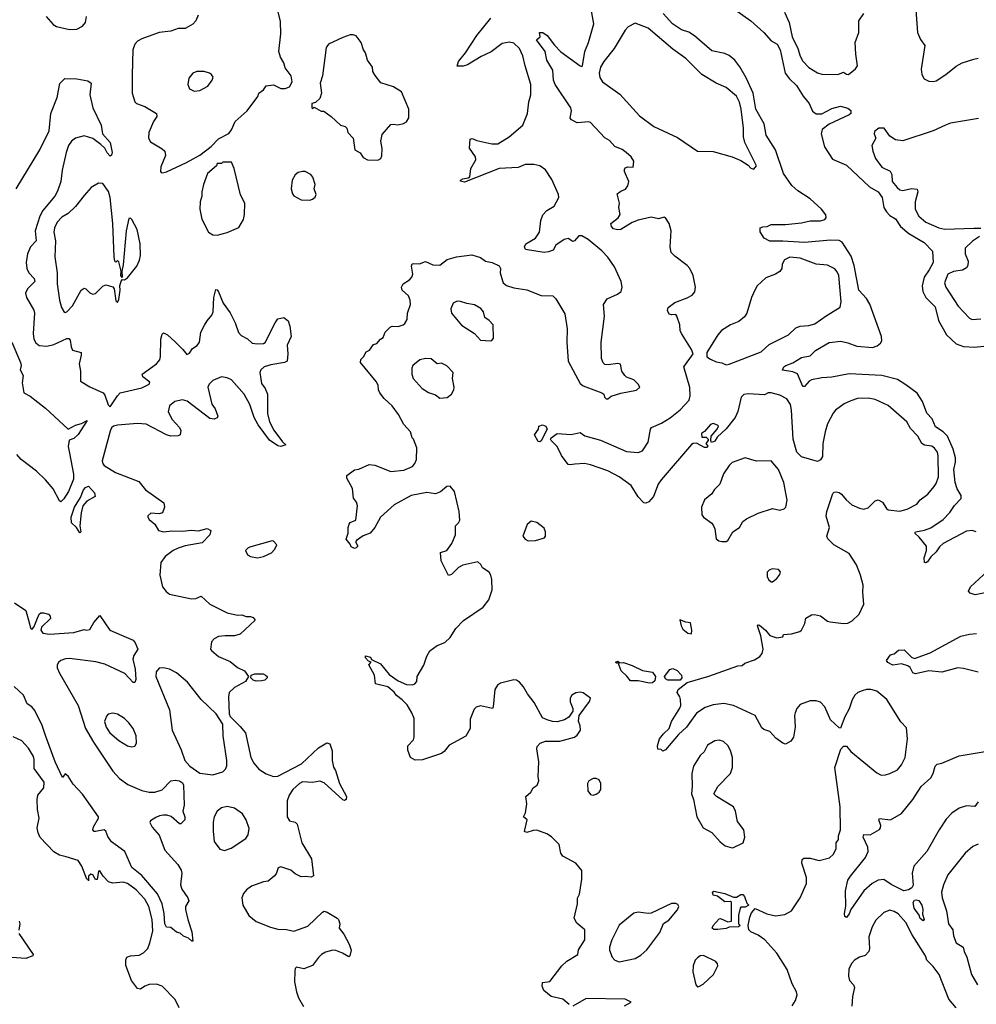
# Model space of a CAD drawing. Extents: x 1550320 to 1685906, y 509093 to 640511.
# Tile 427 of 532: x 1650540 to 1657153, y 586580 to 593384. Entities that reach past the tile are written whole.
import ezdxf

# ---------------------------------------------------------------- set-up
doc = ezdxf.new("R2010")
doc.units = 0

msp = doc.modelspace()

# ---------------------------------------------------------------- linework, layer by layer
at = {"layer": '0CON20XD'}
for points in [[(1656731.2, 593515), (1656747.8, 593295), (1656767.2, 593247.2), (1656797.1, 593205), (1656772.6, 593042.6), (1656775.6, 593005), (1656792.9, 592975), (1656825, 592960), (1656855, 592956.9), (1656875, 592961.9), (1656943.3, 593005), (1657015, 593063.3)], [(1651526.4, 592326.4), (1651555, 592332.5), (1651694.2, 592395.8), (1651785, 592446.7), (1651863, 592507), (1651915, 592560), (1651985, 592597.5), (1652005, 592622.5), (1652028.8, 592681.2), (1652113.3, 592755), (1652186.1, 592853.9), (1652193.9, 592876.1), (1652225, 592900), (1652245, 592927.5), (1652295, 592932.5), (1652345, 592907.5), (1652375, 592907.5), (1652405, 592920), (1652422.5, 592955), (1652416.7, 592995), (1652375, 593050), (1652366.4, 593086.4), (1652342.5, 593125), (1652332.5, 593165), (1652346, 593285), (1652342, 593372), (1652316.2, 593485)], [(1655695, 589165.6), (1655725, 589129.4), (1655775, 589112.5), (1655815, 589120), (1655820, 589135), (1655875, 589138.8), (1655933.8, 589156.2), (1655944.6, 589165.4), (1655967.7, 589212.3), (1655975, 589247.5), (1656015, 589270), (1656035, 589274), (1656075, 589264.3), (1656125, 589227.8), (1656142.2, 589222.2), (1656235, 589211.1), (1656265, 589214.4), (1656295, 589228.6), (1656344.3, 589275), (1656375.4, 589345), (1656367.7, 589425), (1656371.5, 589475), (1656352.7, 589545), (1656325, 589615.8), (1656275, 589694.5), (1656168.8, 589755), (1656127, 589797), (1656118.8, 589815), (1656138.5, 589875), (1656116.2, 589953.8), (1656119.6, 589985), (1656160.5, 590109.5), (1656170.5, 590119.5), (1656185, 590122), (1656205, 590117.5), (1656222, 590105), (1656254, 590065), (1656292, 590032), (1656345, 590008), (1656375, 590002), (1656405, 590010), (1656455, 590060), (1656475, 590066.2), (1656505, 590048.8), (1656532.5, 590005), (1656545, 589995.8), (1656625, 589988.1), (1656675, 590000.6), (1656741.2, 590035), (1656766, 590065), (1656818, 590105), (1656861.3, 590158.7), (1656875, 590178.8), (1656891.3, 590225), (1656890.3, 590370.3), (1656883.8, 590395), (1656865, 590423.3), (1656845, 590436.4), (1656795, 590444.5), (1656777.1, 590455), (1656748.9, 590505), (1656698.1, 590558.1), (1656672.2, 590605), (1656545, 590718.1), (1656455, 590759.2), (1656405, 590768.6), (1656332.5, 590765), (1656285, 590750.8), (1656240.7, 590729.3), (1656180, 590685), (1656162.5, 590665), (1656125, 590590), (1656108.1, 590535), (1656091.1, 590455), (1656090.8, 590365), (1656075, 590342), (1656055, 590330.5), (1655945, 590363.9), (1655913.6, 590395), (1655887.5, 590485), (1655875.3, 590685.2), (1655868, 590725), (1655843, 590763), (1655795, 590789.1), (1655734.6, 590805.4), (1655715, 590804.3), (1655688.7, 590791.3), (1655575, 590799.4), (1655545, 590793.8), (1655527.8, 590775), (1655505, 590675.7), (1655487.2, 590635), (1655425, 590555.5), (1655360.9, 590499.1), (1655345, 590472), (1655323, 590463), (1655317.5, 590475), (1655320, 590505), (1655362.5, 590555), (1655370, 590575), (1655365, 590582.5), (1655335, 590592.5), (1655315, 590587.5), (1655275, 590537.5), (1655253.3, 590523.3), (1655255, 590500), (1655285, 590500), (1655300, 590485), (1655300, 590475), (1655282.5, 590455), (1655297, 590437), (1655293, 590427), (1655275, 590426.7), (1655217.7, 590457.7), (1655195, 590455.7), (1655185, 590447.5), (1654973.9, 590205), (1654953.1, 590175), (1654920.9, 590089.1), (1654888.7, 590051.3), (1654868.3, 590041.7), (1654855, 590046.2), (1654815.9, 590085.9), (1654767.5, 590165), (1654685.2, 590225.2), (1654605.3, 590265.3), (1654485, 590307.1), (1654445, 590316.5), (1654377.1, 590312.9), (1654345, 590306.7), (1654330.7, 590310.7), (1654285, 590372.5), (1654256.2, 590435), (1654213.3, 590475), (1654208.8, 590485), (1654215, 590493.3), (1654256.7, 590523.3), (1654352.3, 590517.7), (1654415, 590530), (1654447.1, 590507.1), (1654555, 590478.2), (1654735, 590400), (1654815, 590392.5), (1654845.7, 590405), (1654885.3, 590464.7), (1654901.4, 590555), (1654908, 590565), (1654976, 590595), (1655036.9, 590633.1), (1655105, 590686.7), (1655168.1, 590755), (1655174.4, 590785), (1655172.1, 590842.1), (1655130.8, 590985), (1655196.2, 591073.8), (1655183.8, 591105), (1655114.3, 591215), (1655105.8, 591235), (1655104, 591275), (1655083.3, 591335), (1655075, 591346.2), (1655045, 591343.8), (1655029.5, 591349.5), (1655018.8, 591375), (1655022.5, 591395), (1655070, 591430), (1655155, 591461.4), (1655189.3, 591480.7), (1655206.2, 591503.8), (1655211.2, 591535), (1655196.5, 591615), (1655173.6, 591663.6), (1655155, 591685.8), (1655068.7, 591748.7), (1655044.2, 591775), (1655036, 591815), (1655044.3, 591925.7), (1655030.6, 591975), (1655005, 592015.6), (1654995, 592018.9), (1654955, 592008.1), (1654905, 592019.1), (1654815, 591999.1), (1654775, 591982.3), (1654695.2, 591934.8), (1654672.3, 591932.3), (1654645, 591939.2), (1654630.5, 591955), (1654625.6, 591975), (1654676.2, 592015), (1654691.7, 592038.3), (1654681.2, 592085), (1654686, 592115), (1654670.5, 592179.5), (1654695, 592198.8), (1654727.3, 592212.7), (1654744.2, 592235.8), (1654750.8, 592265), (1654720, 592335), (1654720.7, 592349.3), (1654725, 592360), (1654743, 592367), (1654780, 592365), (1654786.2, 592405), (1654766.2, 592435), (1654733.3, 592465), (1654705, 592486), (1654655, 592506.7), (1654617.9, 592547.9), (1654585, 592568), (1654485, 592673.8), (1654475, 592678.8), (1654395, 592672), (1654355, 592691.9), (1654345, 592704.2), (1654355.6, 592755), (1654351.1, 592775), (1654240.9, 592935), (1654231.3, 592965), (1654224.6, 593035), (1654184.5, 593105), (1654173.3, 593163.3), (1654113.3, 593245), (1654137.5, 593265), (1654134.1, 593295.9), (1654157.5, 593295), (1654187.5, 593275), (1654237.6, 593207.6), (1654282.1, 593162.1), (1654415, 593063.8), (1654425, 593060), (1654430, 593065), (1654446.9, 593165), (1654472.2, 593225), (1654509.5, 593355), (1654485, 593482.5)], [(1655482.9, 593455), (1655593.8, 593375), (1655684.4, 593295), (1655735, 593238.8), (1655776, 593215), (1655797.5, 593175), (1655831.9, 593015), (1655861.1, 592975), (1655909.2, 592929.2), (1655956.2, 592855), (1655997.8, 592805), (1656021.1, 592751.1), (1656045, 592732.2), (1656085, 592733.1), (1656155, 592770), (1656215, 592785.8), (1656265, 592771.4), (1656285.7, 592755.7), (1656285.4, 592735), (1656275, 592727.1), (1656135, 592660.8), (1656088.1, 592625), (1656081.2, 592595), (1656103.1, 592505), (1656159.8, 592419.8), (1656255, 592379.6), (1656415, 592229.1), (1656475, 592193.8), (1656502.1, 592155), (1656513.4, 592085), (1656531.2, 592055), (1656555, 592030.7), (1656595, 592008.1), (1656630, 591955), (1656687.3, 591907.3), (1656793.1, 591845), (1656849.4, 591785), (1656855.5, 591705), (1656828.4, 591655), (1656791.7, 591605), (1656778.6, 591545), (1656783.4, 591505), (1656804.3, 591464.3), (1656869.1, 591399.1), (1656892, 591305), (1656946.2, 591205), (1657014.3, 591144.3), (1657065, 591126.1), (1657139.9, 591120.1), (1657205, 591128.7)], [(1650724, 593405), (1650771.3, 593351.3), (1650795, 593337.1), (1650885, 593315.7), (1650935, 593319.2), (1650975, 593338.8), (1650995.8, 593365), (1651002, 593405)], [(1651773.8, 593415), (1651756.7, 593375), (1651737.3, 593352.7), (1651705, 593333.3), (1651685, 593323.8), (1651635, 593323.8), (1651585, 593304), (1651505, 593294.4), (1651385, 593251.9), (1651355, 593235.6), (1651335.6, 593215), (1651322.8, 593175), (1651317, 593003), (1651318.6, 592875), (1651336.7, 592815), (1651348, 592805), (1651404.7, 592784.7), (1651486, 592735), (1651487.5, 592715), (1651465, 592681.2), (1651431.9, 592605), (1651430.8, 592565), (1651445, 592538.8), (1651525, 592492), (1651544.2, 592474.2), (1651548.6, 592445), (1651516.4, 592366.4), (1651513.8, 592335), (1651517.5, 592327.5), (1651526.4, 592326.4)], [(1654187.5, 588545), (1654155, 588560), (1654095.7, 588665), (1654050.6, 588725), (1654023.8, 588773.8), (1653995, 588805.6), (1653975, 588818.9), (1653955, 588822.1), (1653865, 588799.2), (1653843.8, 588785), (1653823.8, 588755), (1653813.6, 588636.4), (1653807.5, 588625), (1653725, 588643.3), (1653696.4, 588633.6), (1653681.7, 588618.3), (1653655, 588550), (1653653.3, 588485), (1653625, 588433.3), (1653509.5, 588370.5), (1653474.2, 588325.8), (1653455, 588313.8), (1653325, 588270), (1653275, 588266.2), (1653242.5, 588285), (1653223.3, 588335), (1653224.1, 588365.9), (1653261.7, 588408.3), (1653268, 588425), (1653267.5, 588555), (1653251.4, 588595), (1653218.7, 588648.7), (1653185, 588684.5), (1653144.7, 588714.7), (1653127.8, 588737.8), (1653084.4, 588774.4), (1653000, 588795), (1652993.3, 588855), (1652952.5, 588925), (1652970, 588945), (1652951.7, 588951.7), (1652930, 588975), (1652931.7, 588988.3), (1652965, 588977.5), (1652971.7, 588961.7), (1653035, 588933.3), (1653095, 588858.8), (1653156.7, 588815), (1653215, 588790), (1653255, 588786.7), (1653272.5, 588795), (1653285, 588810), (1653287.5, 588845), (1653335, 588922.5), (1653353.8, 588986.2), (1653375, 589022.5), (1653425, 589058.8), (1653479.1, 589080.9), (1653516.2, 589115), (1653554.2, 589175.8), (1653608.8, 589231.2), (1653745, 589323.8), (1653784.3, 589375.7), (1653807.1, 589445), (1653803.6, 589516.4), (1653798, 589545), (1653785.6, 589565.6), (1653740, 589595), (1653728.8, 589618.8), (1653706.7, 589636.7), (1653604.6, 589615.4), (1653572.9, 589597.1), (1653525, 589548.8), (1653505, 589543.3), (1653453.8, 589645), (1653448.3, 589701.7), (1653492.5, 589715), (1653526.7, 589765), (1653553.3, 589825), (1653553.3, 589885), (1653574.1, 589905.9), (1653583.6, 589926.4), (1653577.5, 589985), (1653545, 590122.5), (1653515, 590160), (1653492.1, 590157.9), (1653448.3, 590121.7), (1653415, 590107.5), (1653355, 590117.5), (1653246.7, 590095), (1653129.6, 590030.4), (1653034.3, 589945), (1652995.5, 589874.5), (1652962.5, 589835), (1652915, 589816.2), (1652867.5, 589785), (1652862.5, 589775), (1652877.5, 589745), (1652867, 589733), (1652855, 589730), (1652831.7, 589741.7), (1652825, 589760), (1652797.5, 589795), (1652810, 589835), (1652810, 589875), (1652817.5, 589897.5), (1652825, 589910), (1652863.6, 589926.4), (1652876.2, 590025), (1652869.5, 590049.5), (1652848.3, 590078.3), (1652840, 590145), (1652802.5, 590215), (1652802.5, 590235), (1652855, 590272.5), (1652885, 590276.7), (1652955, 590310), (1652995, 590306), (1653105, 590261.8), (1653195, 590271.8), (1653255, 590296.4), (1653272.4, 590317.6), (1653282.1, 590345), (1653286.2, 590425), (1653262.5, 590485), (1653253.3, 590495), (1653242.5, 590535), (1653195.9, 590585.9), (1653159.2, 590655), (1653114.3, 590714.3), (1653060, 590765), (1653030, 590805), (1653021.2, 590825), (1653018.8, 590858.8), (1653005, 590883.3), (1652896.7, 591015), (1652897.5, 591035), (1652916.1, 591053.9), (1652935, 591087.5), (1652959.3, 591100.7), (1652985, 591140), (1653010, 591145), (1653033.6, 591176.4), (1653053, 591187), (1653066.7, 591225), (1653100.7, 591259.3), (1653115, 591266.7), (1653155.9, 591264.1), (1653190, 591275), (1653202.5, 591285), (1653217.7, 591312.3), (1653220, 591355), (1653240.8, 591415), (1653238.6, 591445), (1653226.9, 591475), (1653184.8, 591514.8), (1653178.8, 591535), (1653191.3, 591558.7), (1653234, 591585), (1653252, 591605), (1653257.5, 591625), (1653249.3, 591680.7), (1653253.6, 591696.4), (1653265, 591700), (1653305, 591697.5), (1653345, 591712.5), (1653395, 591690), (1653445, 591687.5), (1653495, 591726.7), (1653560, 591745), (1653665, 591758), (1653725, 591741.2), (1653760, 591715), (1653806.4, 591706.4), (1653855, 591682.5), (1653863.3, 591665), (1653862, 591635), (1653878.3, 591578.3), (1653883.3, 591565), (1653905, 591547.5), (1653955, 591530.8), (1654045, 591518), (1654145, 591478), (1654225.4, 591475.4), (1654247.5, 591455), (1654309.5, 591350.5), (1654323.6, 591246.4), (1654322.7, 591155), (1654331.9, 591025), (1654415, 590869.2), (1654435, 590854.4), (1654564.1, 590804.1), (1654577.5, 590795), (1654583.3, 590775), (1654595, 590764), (1654605.9, 590764.1), (1654628.3, 590781.7), (1654695, 590803.8), (1654805, 590824), (1654826.1, 590843.9), (1654816.7, 590865), (1654786.1, 590896.1), (1654735, 590913.3), (1654722.5, 590925), (1654703.8, 590955), (1654693.3, 591003.3), (1654675, 591008.8), (1654607.7, 590997.7), (1654585, 591000), (1654573, 591013), (1654562.6, 591042.6), (1654559.1, 591155), (1654583.3, 591335), (1654575.6, 591415), (1654602, 591455), (1654672.1, 591487.9), (1654698.8, 591505), (1654704.1, 591535.9), (1654697.1, 591575), (1654652.5, 591675), (1654605, 591742.9), (1654565, 591787.5), (1654470.8, 591865), (1654425, 591890.5), (1654405, 591890.5), (1654375, 591855.8), (1654365, 591852), (1654330.9, 591870.9), (1654305, 591864.4), (1654246, 591825), (1654228.3, 591791.7), (1654195, 591778.6), (1654165, 591774.3), (1654035.8, 591795.8), (1654030.8, 591815), (1654039.2, 591835), (1654105.4, 591874.6), (1654133.6, 591915), (1654143.1, 591995), (1654155.6, 592035), (1654184.3, 592065), (1654235, 592095.6), (1654266.2, 592155), (1654264.5, 592175), (1654218.3, 592278.3), (1654175.2, 592345.2), (1654135, 592373.6), (1654095, 592382.1), (1654035, 592383.1), (1653985, 592361.8), (1653855, 592354.6), (1653615, 592262), (1653588.3, 592268.3), (1653587.5, 592275), (1653602.5, 592285), (1653639.3, 592290.7), (1653651.2, 592298.8), (1653658.6, 592355), (1653693.1, 592415), (1653690.8, 592435), (1653650, 592495), (1653655, 592557.5), (1653667, 592563), (1653699.4, 592549.4), (1653805, 592525.4), (1653845, 592525.3), (1653924.4, 592575), (1654017.5, 592655), (1654050.8, 592735), (1654059.4, 592815), (1654074.3, 592865), (1654074, 592936), (1654034.5, 593065), (1654017.5, 593135), (1653994.4, 593185), (1653955, 593222.2), (1653925, 593228.8), (1653875, 593218.2), (1653799.5, 593160.5), (1653730.5, 593129.5), (1653635, 593072.5), (1653605, 593063.5), (1653563.3, 593063.3), (1653572.5, 593095), (1653621.8, 593155), (1653700, 593275), (1653796.9, 593395)], [(1655205, 593272.2), (1655165, 593297.7), (1655115, 593314.1), (1655053.2, 593355), (1654987.5, 593427.5)], [(1655827.1, 593435), (1655860, 593365), (1655879.6, 593265), (1655919.3, 593185), (1655935, 593130.8), (1655955, 593097.1), (1655995, 593053.3), (1656055, 593015.6), (1656085, 593006.9), (1656195, 593004.2), (1656235, 593021.2), (1656255, 593006.2), (1656270, 593005), (1656317.5, 593045), (1656332.5, 593065), (1656319.2, 593145), (1656316.7, 593225), (1656340, 593295), (1656341.2, 593375), (1656375, 593427.5)], [(1655615, 592350), (1655632.5, 592375), (1655552.9, 592535), (1655543.5, 592575), (1655544.6, 592635), (1655527.5, 592765), (1655515, 592813.8), (1655495, 592855.8), (1655425, 592915.6), (1655353.8, 592945), (1655255, 593004.3), (1655145, 593115.6), (1655055, 593180), (1654885, 593324.4), (1654795, 593360.8), (1654745.4, 593334.6), (1654725, 593312.5), (1654649.5, 593185), (1654577.8, 593095), (1654554.3, 593055), (1654545.6, 593015), (1654550.6, 592985), (1654568.1, 592955), (1654689.2, 592869.1), (1654825, 592718.5), (1654925, 592646.4), (1655088.6, 592568.6), (1655225, 592476.2), (1655335, 592472.5), (1655465.7, 592435.7), (1655525, 592410), (1655575, 592377.5), (1655595, 592357.5), (1655615, 592350)], [(1653015, 592414), (1653036.7, 592425), (1653043, 592443), (1653045.9, 592494.1), (1653037.5, 592545), (1653045, 592590), (1653105, 592658.8), (1653125, 592662), (1653155, 592656.2), (1653193.9, 592666.1), (1653215, 592678.8), (1653229.2, 592705), (1653230.6, 592765), (1653178.8, 592885), (1653125, 592920), (1653037.7, 592947.7), (1652997, 592997), (1652981.2, 593025), (1652978, 593055), (1652943.3, 593105), (1652930, 593155), (1652916.7, 593175), (1652900, 593225), (1652865, 593272.5), (1652845, 593280), (1652825, 593278.8), (1652775, 593260), (1652674.3, 593215.7), (1652657.7, 593192.3), (1652633.8, 592995), (1652618, 592945), (1652626.2, 592875), (1652615, 592840), (1652585, 592812.5), (1652560, 592805), (1652560, 592775), (1652565, 592770), (1652575, 592780), (1652625, 592752.5), (1652641.7, 592751.7), (1652692.5, 592715), (1652757.5, 592655), (1652790, 592645), (1652802.5, 592635), (1652807.5, 592605), (1652846.2, 592565), (1652856.7, 592485), (1652894, 592464), (1652915, 592431.2), (1652943.3, 592415), (1653015, 592414)], [(1657153.3, 589845), (1657125, 589852.9), (1657085, 589850), (1656924.4, 589765), (1656898.9, 589741.1), (1656876.7, 589706.7), (1656838.6, 589671.4), (1656815, 589636.7), (1656805, 589630), (1656795, 589633.3), (1656792.9, 589665), (1656809.2, 589715), (1656808.1, 589745), (1656758.6, 589808.6), (1656728.8, 589835), (1656732.5, 589845), (1656795, 589856), (1656838, 589872), (1656925, 589929.5), (1656971.1, 589978.9), (1657002.9, 590027.1), (1657049.2, 590075), (1657049.2, 590095), (1657021.5, 590141.5), (1657007.8, 590185), (1656998.3, 590275), (1657009, 590325), (1657008.3, 590355), (1656993.5, 590415), (1656954, 590505), (1656925, 590534.7), (1656870.3, 590570.2), (1656847.5, 590625), (1656810.4, 590665), (1656780.8, 590745), (1656745, 590803.1), (1656665, 590860.9), (1656607.7, 590897.7), (1656501.2, 590925), (1656275, 590936.9), (1656155, 590913.3), (1656085, 590909.5), (1656014.3, 590895.7), (1655996.7, 590885), (1655965, 590850), (1655955, 590850), (1655917.3, 590937.3), (1655885, 590950), (1655813, 590963), (1655822.5, 590985), (1655836.7, 590995), (1655885, 591012.5), (1655945, 591050), (1656005, 591061.2), (1656041.9, 591098.1), (1656135, 591153.6), (1656217.7, 591162.3), (1656265, 591151.4), (1656326.8, 591126.8), (1656435, 591119.5), (1656468.9, 591131.1), (1656491.3, 591148.7), (1656499.4, 591165), (1656497.3, 591195), (1656418.2, 591418.2), (1656395, 591456.7), (1656341.6, 591515), (1656308.3, 591685), (1656288.5, 591748.5), (1656225, 591846.2), (1656205, 591857.3), (1656145, 591860.6), (1655965, 591843), (1655815, 591854.3), (1655726.5, 591853.5), (1655687.5, 591875), (1655658.3, 591918.3), (1655660, 591945), (1655677, 591953), (1655706.4, 591953.6), (1655735, 591968.8), (1655835, 591967.8), (1655945, 591980.6), (1656005, 591994.4), (1656075, 591992.9), (1656106.5, 592003.5), (1656115.8, 592015), (1656112.5, 592035), (1656082.5, 592075), (1656005, 592146.1), (1655920.5, 592200.5), (1655877.6, 592237.6), (1655821, 592321), (1655765.3, 592485), (1655701.5, 592585), (1655685.8, 592665), (1655627.9, 592765), (1655611, 592875), (1655562.5, 592982.5), (1655518.3, 593058.3), (1655484.4, 593104.4), (1655445, 593137.1), (1655415, 593150), (1655325, 593168.2), (1655205, 593272.2)], [(1657015, 593063.3), (1657055, 593086), (1657135, 593111.2), (1657165, 593118.8)], [(1650515.8, 592215), (1650680, 592485), (1650743.8, 592615), (1650755.4, 592734.6), (1650800, 592845), (1650817.2, 592942.7), (1650852.2, 592977.8), (1650934.1, 592975.9), (1651010.7, 592960.7), (1651033.1, 592945), (1651025.3, 592865), (1651045.3, 592775.3), (1651102.5, 592655), (1651113.1, 592595), (1651166.5, 592535), (1651179.5, 592465), (1651175, 592446.7), (1651165, 592441.2), (1651145, 592462.9), (1651129.5, 592495), (1651101.6, 592521.6), (1651045, 592561.8), (1650985, 592581.2), (1650925.3, 592564.7), (1650898.1, 592545), (1650876.5, 592513.5), (1650861.8, 592465), (1650833.9, 592345), (1650823.7, 592266.4), (1650800.6, 592199.4), (1650781.8, 592165), (1650700.4, 592065), (1650680, 592025), (1650647.3, 591925), (1650652.9, 591855), (1650615.4, 591815), (1650594.6, 591765), (1650584.6, 591705), (1650588.8, 591665), (1650602.7, 591635), (1650639.5, 591595), (1650644.4, 591575.6), (1650592.9, 591525), (1650579.4, 591495), (1650586.9, 591465), (1650636.8, 591376.8), (1650642.7, 591355), (1650632.7, 591215), (1650637.8, 591175), (1650650.6, 591150.6), (1650675, 591132.7), (1650727.4, 591127.4), (1650775, 591139.6), (1650865, 591180.5), (1650880.3, 591180.3), (1650890, 591170), (1650895, 591122.5), (1650905, 591100), (1650963.9, 591083.9), (1650965.8, 591065), (1650950.8, 591005), (1650959.2, 590955), (1650960, 590885), (1651025, 590846), (1651118, 590805), (1651128.9, 590788.9), (1651152.1, 590722.1), (1651165, 590708.8), (1651215.3, 590785), (1651235, 590804.1), (1651385, 590840.8), (1651436, 590865), (1651438.8, 590878.8), (1651390.8, 590915), (1651387.5, 590935), (1651485, 591006.2), (1651507.7, 591032.3), (1651513.9, 591056.1), (1651516.2, 591175), (1651525, 591210), (1651535, 591220), (1651562.5, 591205), (1651615, 591156.7), (1651668.8, 591105), (1651695, 591070), (1651715, 591080), (1651735, 591112.5), (1651767.7, 591132.3), (1651783.3, 591155), (1651793.3, 591225), (1651818.3, 591271.7), (1651835, 591302.5), (1651868.3, 591341.7), (1651876.7, 591365), (1651881.2, 591465), (1651895, 591520), (1651905, 591516.7), (1651915, 591502.5), (1651947.1, 591425), (1651995, 591358), (1652028.8, 591288.8), (1652052.3, 591222.3), (1652071.5, 591201.5), (1652115, 591178.6), (1652148, 591148), (1652185, 591143.3), (1652225, 591146.9), (1652236.6, 591153.4), (1652305, 591290), (1652325, 591316.7), (1652365, 591326.7), (1652395, 591303.3), (1652408.1, 591265), (1652416.2, 591195), (1652389.2, 591135), (1652393.8, 591075), (1652390, 591025), (1652370, 591015), (1652275, 590998.9), (1652231.2, 590985), (1652207.1, 590965), (1652199.4, 590945), (1652210.7, 590870.7), (1652236.2, 590835), (1652254, 590795), (1652252.8, 590662.8), (1652266.9, 590605), (1652297.9, 590547.9), (1652357, 590467), (1652380, 590445), (1652345, 590433.3), (1652325, 590440), (1652267.7, 590477.7), (1652188, 590585), (1652160, 590635), (1652130.8, 590725), (1652092, 590795), (1652004.3, 590895), (1651975, 590910), (1651935, 590915.3), (1651875, 590891.1), (1651849.4, 590865), (1651841.1, 590845), (1651867.9, 590727.9), (1651890.8, 590695), (1651910, 590645), (1651905, 590632.5), (1651885, 590623.3), (1651855, 590628.8), (1651698, 590748), (1651665, 590757.5), (1651612, 590745), (1651575.8, 590715), (1651567.5, 590675), (1651595, 590621.2), (1651643.8, 590565), (1651654, 590545), (1651650, 590515), (1651635, 590508), (1651585, 590505.8), (1651555, 590514.2), (1651415, 590588.6), (1651355, 590594.4), (1651215, 590582.9), (1651187.8, 590575), (1651175, 590563.6), (1651165, 590541.4), (1651110.7, 590335), (1651114.4, 590315), (1651124, 590304), (1651201.2, 590255), (1651363.6, 590193.6), (1651409.2, 590135), (1651536, 590045), (1651542, 590015), (1651526.7, 589975), (1651505, 589970), (1651445.9, 589974.1), (1651426.7, 589955), (1651426.7, 589945), (1651435, 589930), (1651475, 589896.7), (1651500, 589855), (1651535, 589845.8), (1651591.2, 589851.2), (1651665, 589849.4), (1651725, 589855.6), (1651775, 589850.8), (1651835, 589868.8), (1651862.5, 589855), (1651853.8, 589825), (1651801.4, 589768.6), (1651685, 589747.8), (1651635, 589730.9), (1651600.6, 589715), (1651545, 589674.3), (1651516.4, 589633.6), (1651508.1, 589545), (1651526.5, 589465), (1651551.7, 589431.7), (1651575, 589412.9), (1651728.3, 589381.7), (1651756.8, 589383.2), (1651795, 589401.2), (1651855, 589345.8), (1651975, 589285.7), (1652045, 589268), (1652075, 589271.2), (1652105, 589260), (1652135, 589260), (1652155, 589252.5), (1652166.7, 589235), (1652065, 589136.7), (1652025, 589125.7), (1651960, 589125), (1651915, 589121.1), (1651884, 589105), (1651865.9, 589084.1), (1651859.2, 589035), (1651865, 589024), (1651915, 588983.1), (1651995, 588948.1), (1652045, 588908), (1652093.8, 588885), (1652122.5, 588845), (1652100.3, 588809.7), (1652025, 588770), (1651988.6, 588735), (1651984, 588705), (1651987, 588587), (1651995, 588567.5), (1652065, 588498.8), (1652100, 588455), (1652136.9, 588285), (1652159.1, 588245), (1652192.2, 588205), (1652245, 588171.9), (1652295, 588153.5), (1652325, 588155.5), (1652487.5, 588242.5), (1652605, 588351.2), (1652663.1, 588386.9), (1652685, 588380), (1652700.7, 588330.7), (1652700.8, 588265), (1652709.5, 588219.5), (1652723.3, 588195), (1652750, 588105), (1652800, 588015), (1652796.7, 587995), (1652785, 587987.5), (1652775, 587993.3), (1652645, 588110), (1652615, 588122), (1652565, 588111.9), (1652495, 588116.4), (1652475, 588106.5), (1652429.1, 588065), (1652402.5, 588025), (1652390, 587985), (1652390, 587875), (1652405, 587848.6), (1652445, 587838), (1652457.1, 587825), (1652489.5, 587695), (1652557.1, 587585), (1652571.7, 587468.3), (1652555, 587457.5), (1652515, 587463.3), (1652485, 587460), (1652445, 587481.2), (1652415, 587506.2), (1652345, 587530), (1652327, 587523), (1652312.5, 587482.5)], [(1651745, 592888.8), (1651785, 592893.3), (1651840, 592925), (1651870, 592965), (1651876.4, 592986.4), (1651866.7, 593005), (1651852.5, 593015), (1651815, 593025.8), (1651763.9, 593026.1), (1651736.1, 593013.9), (1651710.3, 592979.7), (1651701.2, 592935), (1651715, 592906.7), (1651745, 592888.8)], [(1657167.9, 592702.1), (1656975, 592668.6), (1656940, 592655), (1656854.4, 592615.6), (1656645, 592545.8), (1656594.1, 592554.1), (1656555, 592580), (1656516.7, 592635), (1656480, 592635), (1656448.3, 592611.7), (1656447.5, 592595), (1656457.5, 592565), (1656430, 592515), (1656438.8, 592475), (1656456.2, 592425), (1656501.2, 592365), (1656557.7, 592337.7), (1656568.9, 592315), (1656572.2, 592265), (1656605, 592223.3), (1656625, 592208.9), (1656645, 592204.5), (1656705, 592218.2), (1656745, 592213.3), (1656748.9, 592195), (1656730.3, 592125), (1656731.1, 592075), (1656755, 592027.1), (1656804.3, 591985), (1656895, 591945.4), (1656935, 591935.4), (1657136.5, 591943.5), (1657185, 591943.8)], [(1651905, 591894.3), (1651975, 591914.2), (1652055, 591948.8), (1652086.2, 592003.8), (1652095, 592037.5), (1652095.6, 592115.6), (1652066.4, 592173.6), (1652022, 592355), (1652005, 592400), (1651945, 592400), (1651935, 592390), (1651905, 592390), (1651900, 592375), (1651839.3, 592320.7), (1651810, 592245), (1651798.8, 592195), (1651800, 592165), (1651788, 592125), (1651785.8, 592075), (1651799.2, 592005), (1651845, 591916.2), (1651875, 591896), (1651905, 591894.3)], [(1652545, 592136.7), (1652565, 592142.5), (1652583.6, 592156.4), (1652588.8, 592175), (1652576.7, 592215), (1652583.3, 592245), (1652565.9, 592295.9), (1652552.5, 592315), (1652514.1, 592334.1), (1652495, 592335.8), (1652465, 592327.1), (1652445, 592311.2), (1652423.1, 592275), (1652417.1, 592215), (1652425, 592180), (1652435, 592166.7), (1652485, 592140), (1652545, 592136.7)], [(1650855, 591361.2), (1650865, 591364), (1650903.9, 591406.1), (1650964.6, 591515.4), (1650985, 591528), (1650996.7, 591525), (1651025, 591496), (1651045, 591488), (1651065, 591491.2), (1651115, 591542.5), (1651135, 591552.5), (1651185, 591537.5), (1651193.3, 591525), (1651205, 591440), (1651215, 591430), (1651225, 591450), (1651234, 591515), (1651232, 591545), (1651242.3, 591577.7), (1651251.7, 591588.3), (1651265, 591586.2), (1651285, 591599.2), (1651348.8, 591681.2), (1651368.1, 591721.9), (1651374.6, 591755), (1651373.8, 591835), (1651353.1, 591935), (1651315, 592001.9), (1651305, 592011.9), (1651295, 592010), (1651276.2, 591925), (1651255, 591690), (1651245.8, 591645), (1651247.5, 591602.5), (1651240, 591615), (1651242.5, 591645), (1651225, 591710), (1651215, 591720), (1651205, 591707.5), (1651197.5, 591715), (1651193.6, 591745), (1651183.4, 591975), (1651165.2, 592155.2), (1651155, 592196), (1651115, 592252.5), (1651085, 592254.2), (1651035, 592223.1), (1650985, 592170), (1650925, 592092.5), (1650874.3, 592045), (1650831.8, 592018.2), (1650799.5, 591985), (1650781.2, 591945), (1650776.9, 591915), (1650787.1, 591855), (1650781.8, 591745), (1650799.3, 591635), (1650799.5, 591559.5), (1650815.8, 591445), (1650830, 591395), (1650845, 591366.7), (1650855, 591361.2)], [(1657175.8, 591885), (1657126.7, 591853.3), (1657075.6, 591805), (1657075.6, 591765), (1657097.5, 591715), (1657095, 591684), (1657085, 591670), (1657057.3, 591652.7), (1656995, 591643.4), (1656955.8, 591625), (1656932.2, 591565), (1656942.2, 591535), (1657027.1, 591405), (1657105, 591321.2), (1657125, 591312), (1657185, 591316)], [(1655425, 590999.4), (1655445, 591002.2), (1655665, 591088.5), (1655720.5, 591139.5), (1655855, 591205.7), (1655905, 591253.3), (1655935, 591265.5), (1655995, 591270.9), (1656038, 591282), (1656115, 591338.1), (1656213, 591397), (1656220, 591435), (1656203.1, 591615), (1656191.7, 591641.7), (1656175, 591661.1), (1656125, 591688.5), (1656045, 591693.6), (1655936.2, 591735), (1655865, 591743.8), (1655826.2, 591723.8), (1655811.9, 591695), (1655808.1, 591665), (1655795, 591644.3), (1655765, 591625.6), (1655699.3, 591599.3), (1655639.2, 591545), (1655621.4, 591515), (1655598.5, 591465), (1655567.9, 591355), (1655550.5, 591329.5), (1655512, 591298), (1655455, 591274.3), (1655391.4, 591235), (1655365.7, 591205), (1655290, 591085), (1655290, 591055), (1655315, 591037.5), (1655355, 591019.1), (1655395, 591013.5), (1655425, 590999.4)], [(1653795, 591164), (1653805, 591167.5), (1653816.1, 591183.9), (1653812.5, 591275), (1653785, 591305.6), (1653755.9, 591325.9), (1653746, 591365), (1653727.2, 591387.2), (1653685, 591414.3), (1653631.7, 591421.7), (1653587.5, 591437.5), (1653565, 591438.8), (1653537.5, 591425), (1653521.2, 591385), (1653525.8, 591355), (1653595, 591272.5), (1653685, 591214.3), (1653725, 591168.6), (1653795, 591164)], [(1650485, 591154.4), (1650546.2, 591015), (1650550.6, 590995), (1650544.2, 590965), (1650563.8, 590925), (1650556.2, 590875), (1650567.5, 590805), (1650611.3, 590781.3), (1650718.5, 590698.5), (1650875, 590553.3), (1650925, 590582.7), (1650966.7, 590593.3), (1651006.2, 590615), (1650945, 590516.6), (1650915, 590490.7), (1650882.7, 590477.3), (1650875.5, 590435), (1650885, 590388.8), (1650912.7, 590242.7), (1650911.7, 590208.3), (1650876.5, 590123.5), (1650845, 590071.9), (1650825, 590052), (1650815, 590058.8), (1650772.4, 590142.4), (1650717.9, 590205), (1650655.4, 590265), (1650551.2, 590345), (1650519.3, 590379.3)], [(1653445, 590768.6), (1653495, 590772.9), (1653525.8, 590795), (1653542, 590825), (1653544, 590845), (1653532.5, 590905), (1653537.5, 590945), (1653492.7, 590992.7), (1653455, 591011.2), (1653425, 591006.7), (1653385, 591040), (1653345, 591043.3), (1653306.4, 591033.6), (1653257.5, 590995), (1653251.2, 590975), (1653251.2, 590935), (1653259.2, 590905), (1653321.4, 590835), (1653365, 590807.8), (1653415, 590790.8), (1653445, 590768.6)], [(1654135, 590466.2), (1654125, 590470), (1654100, 590515), (1654127, 590553), (1654130, 590575), (1654155, 590583.3), (1654178, 590575), (1654186.2, 590555), (1654145, 590474), (1654135, 590466.2)], [(1655395, 589777.5), (1655425, 589778), (1655435, 589784), (1655470, 589845), (1655516, 589875), (1655540, 589915), (1655565.6, 589934.4), (1655645, 589974.4), (1655745, 590006.2), (1655795, 589994), (1655825, 590003.8), (1655836.2, 590015), (1655845.8, 590064.2), (1655823.6, 590186.4), (1655785.7, 590275), (1655735, 590335.8), (1655634.1, 590334.1), (1655555, 590356.7), (1655465, 590323.3), (1655445, 590303.8), (1655405.7, 590245), (1655380.3, 590175), (1655341.1, 590135), (1655325, 590106.9), (1655273.5, 590065), (1655253.3, 590015), (1655255, 589962.5), (1655267.5, 589945), (1655324.4, 589904.4), (1655337, 589887), (1655345.8, 589865), (1655355, 589796.7), (1655373.2, 589783.2), (1655395, 589777.5)], [(1650955, 589837.5), (1650933.8, 589873.8), (1650898, 589908), (1650895.6, 589945), (1650920, 590015), (1650959.2, 590080.8), (1650980.9, 590135), (1650995, 590151.4), (1651015, 590160), (1651056.2, 590115), (1651061.7, 590088.3), (1651004.4, 590055.6), (1650975.8, 590025), (1650964.2, 589975.8), (1650956.2, 589885), (1650962.5, 589845), (1650955, 589837.5)], [(1654055, 589782.2), (1654105, 589784.4), (1654166.9, 589803.1), (1654175.4, 589815), (1654175.9, 589845), (1654165, 589870), (1654115, 589908.1), (1654075, 589917.8), (1654048.2, 589895), (1654018.1, 589815), (1654034.7, 589794.7), (1654055, 589782.2)], [(1652185, 589665.8), (1652225, 589673.1), (1652280.5, 589699.5), (1652303.3, 589725), (1652316.7, 589755), (1652295, 589780), (1652285, 589783.3), (1652137.9, 589742.1), (1652120, 589735), (1652101.2, 589715), (1652114, 589685), (1652135, 589674.4), (1652185, 589665.8)], [(1655745, 589500), (1655775, 589523.3), (1655795, 589550), (1655799.1, 589569.1), (1655786.2, 589585), (1655741.7, 589588.3), (1655720.8, 589579.2), (1655707.5, 589565), (1655707, 589537), (1655717.5, 589515), (1655735, 589500), (1655745, 589500)], [(1657295, 589439.6), (1657145, 589408.6), (1657111.7, 589421.7), (1657099.2, 589435), (1657113.8, 589465), (1657233.5, 589575)], [(1650504.4, 589355), (1650581.9, 589301.9), (1650607.8, 589207.8), (1650615, 589180), (1650625, 589170), (1650638, 589185), (1650675, 589276.2), (1650685, 589284.2), (1650705, 589285.6), (1650740, 589275), (1650751.7, 589261.7), (1650753.6, 589246.4), (1650691.4, 589185), (1650686.7, 589165), (1650700, 589145), (1650745, 589137.9), (1650915, 589148.1), (1650985, 589170), (1651005, 589164.4), (1651025, 589168.8), (1651052.7, 589217.3), (1651095, 589267.5), (1651164.2, 589164.2), (1651325, 589096.7), (1651338.3, 589078.3), (1651356.7, 589035), (1651329.5, 588990.5), (1651321.1, 588965), (1651338.4, 588895), (1651342.5, 588825), (1651335, 588804), (1651325, 588802.5), (1651266.2, 588866.2), (1651129.1, 588929.1), (1651067.4, 588947.4), (1650885, 588968.4), (1650856.6, 588966.6), (1650825, 588955.4), (1650808.1, 588941.9), (1650799.6, 588925), (1650800, 588905), (1650815, 588868.1), (1650945.2, 588645.2), (1650995.9, 588485), (1651050.9, 588390.9), (1651185, 588190), (1651230.4, 588140.4), (1651288.2, 588098.2), (1651385, 588056.6), (1651435, 588045.9), (1651475, 588046.1), (1651525, 588062.7), (1651585, 588124), (1651615, 588128.6), (1651644.4, 588124.4), (1651665, 588110), (1651673.2, 588093.2), (1651676.9, 587955), (1651667.5, 587915), (1651682.5, 587875), (1651682.5, 587855), (1651655, 587827.5), (1651645, 587827.5), (1651587.1, 587877.1), (1651557.3, 587887.3), (1651535, 587887.5), (1651507.1, 587882.9), (1651480.2, 587869.8), (1651445, 587846.5), (1651440.4, 587835), (1651454.7, 587804.7), (1651505, 587748), (1651542.5, 587645), (1651632.9, 587545), (1651656.9, 587506.9), (1651660.5, 587485), (1651651.2, 587405), (1651660, 587375), (1651702, 587315), (1651708.8, 587295), (1651686.2, 587255), (1651686, 587235), (1651702, 587165), (1651730.6, 587080.6), (1651737.5, 587015), (1651730, 587015), (1651707.3, 587037.3), (1651671.5, 587051.5), (1651650.3, 587070.3), (1651625, 587078.9), (1651585, 587109.5), (1651555, 587111.9), (1651542.8, 587135), (1651538.1, 587208.1), (1651525, 587272.9), (1651493.7, 587343.7), (1651385, 587469.3), (1651316.2, 587525), (1651267.1, 587635), (1651175, 587703.3), (1651149.5, 587739.5), (1651135, 587776), (1651125, 587784.3), (1651065, 587773.3), (1651054.6, 587774.6), (1651045.8, 587785), (1651049.4, 587805), (1651085.6, 587865), (1651084.4, 587875), (1650975, 588031.8), (1650910.2, 588100.2), (1650875, 588155.8), (1650855, 588173.3), (1650835, 588147.5), (1650785, 588255.6), (1650718, 588438)], [(1655185, 589140), (1655187.5, 589165), (1655176.7, 589215), (1655145, 589220), (1655103.6, 589236.4), (1655112.5, 589195), (1655125, 589172.5), (1655160, 589145), (1655185, 589140)], [(1655879.7, 586570.3), (1655904, 586605), (1655914, 586645), (1655910, 586665), (1655880.9, 586720.9), (1655845, 586820), (1655775, 586932.9), (1655691.8, 587025), (1655645, 587058.2), (1655595, 587080.9), (1655580.5, 587095), (1655576.8, 587125), (1655587.5, 587182.5), (1655599.1, 587210.9), (1655625, 587242), (1655705, 587204.6), (1655765, 587190), (1655829.5, 587200.5), (1655875, 587226.5), (1655936.2, 587315), (1655980, 587415), (1655979.1, 587455), (1655947.8, 587555), (1655948.6, 587581.4), (1655960.6, 587589.4), (1656005, 587590.4), (1656066.6, 587573.4), (1656137.4, 587592.6), (1656164.1, 587615.9), (1656185, 587654), (1656185.5, 587694.5), (1656201.2, 587718.8), (1656200.5, 587745), (1656214.6, 587785), (1656211.8, 587945), (1656174.4, 588215), (1656216.1, 588343.9), (1656235, 588362.5), (1656255, 588363.3), (1656285, 588326.7), (1656465, 588178.6), (1656495, 588162.9), (1656525, 588164.4), (1656555, 588174.4), (1656608.9, 588201.1), (1656636.4, 588233.6), (1656660.5, 588285), (1656676.7, 588415), (1656669.8, 588489.8), (1656631.5, 588531.5), (1656534.2, 588685), (1656465, 588743.8), (1656425, 588754.2), (1656395, 588754.2), (1656365, 588745.7), (1656335, 588734.2), (1656314.2, 588715), (1656295, 588683.3), (1656275, 588621.2), (1656243.4, 588566.6), (1656215, 588487.5), (1656205, 588490), (1656144.6, 588544.6), (1656106.7, 588635), (1656076.6, 588666.6), (1656046.1, 588676.1), (1656005, 588676.5), (1655935, 588652), (1655912, 588625), (1655900, 588595), (1655896, 588575), (1655900, 588495), (1655888.8, 588425), (1655871.7, 588398.3), (1655835, 588376.7), (1655815, 588383.3), (1655768.3, 588418.3), (1655726.7, 588465), (1655685, 588478.5), (1655670.5, 588490.5), (1655625, 588576), (1655475, 588645.4), (1655408, 588658), (1655335, 588650.3), (1655279.3, 588630.7), (1655218.3, 588591.7), (1655149.2, 588495), (1655095, 588444), (1655005, 588337.5), (1654985, 588330), (1654975, 588340), (1654951.7, 588341.7), (1654950, 588365), (1654962.5, 588415), (1654990.3, 588449.7), (1655030, 588485), (1655045.8, 588535), (1655104.4, 588625.6), (1655110, 588645), (1655108.1, 588685), (1655104.2, 588705), (1655086, 588735), (1655091.2, 588755), (1655155, 588802.7), (1655305, 588846.2), (1655505, 588918.6), (1655535, 588921.4), (1655553.8, 588936.2), (1655619.1, 588960.9), (1655656.6, 588983.4), (1655672.2, 589005), (1655678.6, 589035), (1655662.9, 589125), (1655641.2, 589195), (1655645, 589202.5), (1655655, 589199.2), (1655695, 589165.6)], [(1657166.9, 588875), (1657065, 588900.6), (1657026, 588904), (1656915, 588875.4), (1656825, 588884.3), (1656732.3, 588862.3), (1656715, 588871.2), (1656696.2, 588906.2), (1656679.3, 588919.3), (1656635, 588932.2), (1656575, 588923.8), (1656541.2, 588941.2), (1656532.5, 588955), (1656560, 588995), (1656585, 589002.5), (1656615, 589026.7), (1656655, 589030), (1656705, 588977.5), (1656725, 588970), (1656835, 589008.8), (1657046.8, 589123.2), (1657105, 589138.2), (1657155, 589141.5)], [(1651875, 588164.6), (1651943.3, 588186.7), (1651962.2, 588205), (1651971.2, 588228.8), (1651972.3, 588265), (1651947.5, 588435), (1651943.3, 588515), (1651897.7, 588587.7), (1651795, 588686.2), (1651699.5, 588805), (1651625, 588870.4), (1651575, 588894.6), (1651534.5, 588905.5), (1651505, 588902.5), (1651482.4, 588877.6), (1651480.6, 588845), (1651576.5, 588615), (1651593.1, 588475), (1651657.3, 588337.3), (1651681.2, 588265), (1651715.4, 588225.4), (1651785, 588176.1), (1651875, 588164.6)], [(1654895, 588799.5), (1654815, 588816), (1654762.5, 588815), (1654738, 588848), (1654697.5, 588885), (1654678.3, 588938.3), (1654665, 588937.5), (1654660, 588945), (1654675, 588950), (1654688.3, 588938.3), (1654715, 588940.8), (1654775, 588920.8), (1654845, 588886.7), (1654915, 588875.6), (1654936.4, 588845), (1654930.4, 588815), (1654915, 588801.2), (1654895, 588799.5)], [(1655019.8, 588819.8), (1655005, 588828.1), (1654997.8, 588845), (1655035, 588894.5), (1655055, 588899.6), (1655085.8, 588885.8), (1655114.6, 588855), (1655117.7, 588835), (1655105, 588820.8), (1655019.8, 588819.8)], [(1652175, 588812.5), (1652155, 588818.8), (1652137.5, 588835), (1652140, 588855), (1652165, 588863.8), (1652223, 588863), (1652240, 588855), (1652250, 588845), (1652250, 588835), (1652235, 588820), (1652215, 588814), (1652175, 588812.5)], [(1650718, 588438), (1650695, 588506.7), (1650645, 588611.1), (1650625, 588635.5), (1650592.7, 588655), (1650565.4, 588715), (1650501.5, 588775)], [(1654337.7, 586577.7), (1654294.4, 586614.4), (1654214.4, 586634.4), (1654163.8, 586675), (1654151.2, 586705), (1654155, 586730), (1654205, 586737.5), (1654287.5, 586845), (1654322.7, 586877.3), (1654397.5, 586925), (1654403.3, 586956.7), (1654447.5, 587025), (1654447.5, 587095), (1654390.7, 587140.7), (1654372.5, 587175), (1654396.7, 587275), (1654397, 587313), (1654409.3, 587340.7), (1654417.5, 587385), (1654426.7, 587445), (1654426.7, 587505), (1654385.8, 587555.8), (1654295, 587603.3), (1654282, 587625), (1654270, 587685), (1654217.1, 587737.1), (1654185, 587758.1), (1654115, 587782.5), (1654088.8, 587781.2), (1654045, 587766.2), (1654030, 587775), (1654047.5, 587855), (1654022.5, 587875), (1654036.1, 587903.9), (1654046.7, 587965), (1654040, 588015), (1654073.3, 588045), (1654088.8, 588075), (1654116.2, 588095), (1654130, 588125), (1654124, 588155), (1654130, 588255), (1654114.2, 588344.2), (1654117.7, 588362.3), (1654137.5, 588385), (1654175, 588398), (1654275, 588398.1), (1654374.4, 588425.6), (1654395, 588440), (1654415.8, 588475), (1654414, 588505), (1654403.6, 588536.4), (1654408.8, 588575), (1654478.8, 588671.2), (1654486.7, 588695), (1654435, 588732.5), (1654415, 588737.1), (1654385, 588731.4), (1654358, 588715), (1654345.8, 588695), (1654345, 588670), (1654363.8, 588625), (1654363.8, 588605), (1654337, 588563), (1654305.5, 588544.5), (1654255, 588531.9), (1654223.6, 588533.6), (1654187.5, 588545)], [(1651315, 588358.6), (1651335, 588364), (1651347.8, 588385), (1651345.4, 588435), (1651323.8, 588485), (1651295.3, 588525.3), (1651265, 588555.6), (1651215, 588585.8), (1651185, 588591.2), (1651152.5, 588585), (1651139.3, 588570.7), (1651125.8, 588535), (1651136.7, 588495), (1651162.2, 588455), (1651225, 588403.1), (1651285, 588366.9), (1651315, 588358.6)], [(1651642.2, 586555), (1651615, 586612), (1651525, 586705.6), (1651485, 586720), (1651435.9, 586715.9), (1651405, 586705.7), (1651375, 586684.4), (1651355, 586688.9), (1651312.2, 586745), (1651272.8, 586847.2), (1651272.7, 586887.3), (1651280, 586905), (1651305, 586914), (1651365, 586919.2), (1651395, 586935.8), (1651425.7, 586965), (1651438.9, 587005), (1651459.6, 587085), (1651455.3, 587164.7), (1651431.8, 587255), (1651405, 587306.5), (1651345, 587371.5), (1651285, 587415.5), (1651255, 587423.5), (1651185, 587417.1), (1651155, 587427.1), (1651117.8, 587465), (1651095, 587501.2), (1651085, 587500), (1651075, 587443.3), (1651065, 587443.3), (1651045, 587473.3), (1651030.7, 587479.3), (1651016.7, 587465), (1651015, 587432.5), (1651012.5, 587442.5), (1651005, 587443.8), (1650970.3, 587535), (1650945, 587572.9), (1650860.6, 587599.4), (1650815, 587610), (1650775, 587634.2), (1650682.2, 587732.2), (1650666.9, 587765), (1650660.9, 587799.1), (1650675.6, 587865), (1650664.2, 587925), (1650660, 587995), (1650666.2, 588025), (1650706.7, 588075), (1650710, 588115), (1650638.9, 588208.9), (1650640.7, 588270.7), (1650635, 588292), (1650599.8, 588349.8), (1650555, 588400.8), (1650495, 588427.1)], [(1655465, 587660), (1655475, 587663.3), (1655542.5, 587695), (1655552.5, 587735), (1655546.7, 587785), (1655502.1, 587842.1), (1655488.9, 587915), (1655474.6, 587944.6), (1655356.7, 588015), (1655338.8, 588035), (1655365.7, 588084.3), (1655454.3, 588175), (1655468.1, 588215), (1655466.7, 588285), (1655454.4, 588334.4), (1655435, 588368.8), (1655405.6, 588395.6), (1655375, 588404.2), (1655345, 588400), (1655295, 588370), (1655271.4, 588325), (1655245, 588300), (1655198.1, 588225), (1655185.6, 588175), (1655189.2, 588085), (1655183.8, 588035), (1655198.8, 587995), (1655220.8, 587875), (1655265, 587800), (1655325, 587766.2), (1655382.7, 587702.7), (1655417.5, 587675), (1655465, 587660)], [(1657165, 587980), (1657142.9, 587947.1), (1657085, 587952.1), (1657035, 587936.1), (1656985, 587901.2), (1656945, 587858.5), (1656895.5, 587785), (1656811.9, 587635), (1656721.5, 587535), (1656710, 587485), (1656717.6, 587402.4), (1656706.4, 587385), (1656685, 587371.1), (1656651.2, 587365), (1656565, 587408.1), (1656515, 587442.9), (1656475, 587438), (1656434.4, 587415.6), (1656375.5, 587364.5), (1656286, 587235), (1656274.3, 587205), (1656255, 587178.8), (1656245, 587187.5), (1656242.4, 587207.6), (1656251.7, 587258.3), (1656249.4, 587365), (1656265, 587436.7), (1656284, 587465), (1656387.5, 587595), (1656406, 587635), (1656404.4, 587665), (1656371.9, 587735), (1656375, 587753.3), (1656419.3, 587750.7), (1656483, 587787), (1656491.7, 587798.3), (1656493.3, 587815), (1656478.8, 587855), (1656485, 587863.3), (1656560, 587855), (1656635, 587898), (1656714.6, 587995.4), (1656771.4, 588085), (1656838, 588145), (1656854.3, 588175.7), (1656868.8, 588225), (1656881.7, 588238.3), (1656915, 588246), (1657035, 588296.5), (1657215, 588327.1)], [(1654505, 588025.8), (1654525, 588031.4), (1654545, 588046), (1654557.1, 588065), (1654558.6, 588105), (1654545, 588130), (1654525, 588140), (1654505, 588141.2), (1654475, 588123.8), (1654465.7, 588105), (1654468.1, 588055), (1654485, 588030), (1654505, 588025.8)], [(1651955, 587643.1), (1652001.1, 587658.9), (1652104.4, 587725.6), (1652120, 587750), (1652126.9, 587795), (1652105.5, 587855), (1652079.4, 587895), (1652025, 587934.5), (1651975, 587946.1), (1651935, 587937.3), (1651906.1, 587913.9), (1651883.9, 587876.1), (1651877.6, 587837.6), (1651876.4, 587776.4), (1651884.6, 587704.6), (1651922.5, 587652.5), (1651955, 587643.1)], [(1657167, 587687), (1657129.3, 587670.7), (1657076.3, 587623.7), (1656957.5, 587475), (1656925.6, 587405), (1656913.3, 587355), (1656916.7, 587315), (1656947.8, 587225), (1656961.5, 587135), (1656990.6, 587095), (1656995, 587053.3), (1657014.4, 587005), (1657062.9, 586975), (1657069.1, 586945), (1657088.1, 586905), (1657119.6, 586785), (1657160.9, 586715)], [(1652312.5, 587482.5), (1652300, 587465), (1652258.3, 587431.7), (1652225, 587425.6), (1652143.3, 587395), (1652108.8, 587371.2), (1652086.2, 587345), (1652076.2, 587315), (1652082.5, 587265), (1652125, 587194), (1652175, 587152), (1652273, 587113), (1652325, 587098.9), (1652385, 587095.8), (1652435, 587085.5), (1652530.9, 587119.1), (1652634, 587216), (1652645, 587222.5), (1652665, 587216.7), (1652735, 587176), (1652744, 587165), (1652754, 587135), (1652748.8, 587105), (1652780.8, 587065), (1652817.5, 586995), (1652831.2, 586955), (1652823.3, 586915), (1652815, 586906.7), (1652772.7, 586932.7), (1652725, 586952), (1652705, 586954), (1652655, 586940.8), (1652626.7, 586925), (1652605, 586903.3), (1652565, 586847.5), (1652505, 586823.8), (1652453, 586837), (1652443.6, 586826.4), (1652441.7, 586808.3), (1652440.8, 586735), (1652454.4, 586665), (1652466.9, 586625), (1652501.1, 586565)], [(1655365.6, 587095.6), (1655337.7, 587097.7), (1655326.7, 587105), (1655333.8, 587125), (1655375, 587171.2), (1655385, 587173.3), (1655435, 587150), (1655460, 587155), (1655460, 587285), (1655455, 587290), (1655415, 587287.5), (1655365, 587327.5), (1655335, 587333.8), (1655330, 587355), (1655337.7, 587362.3), (1655414.1, 587345.9), (1655475, 587320), (1655495, 587320), (1655525, 587338.8), (1655539.5, 587339.5), (1655551.2, 587325), (1655567.5, 587277.5), (1655580, 587265), (1655555, 587250), (1655525, 587250), (1655520, 587245), (1655510, 587195), (1655510, 587135), (1655520, 587125), (1655510, 587115), (1655445, 587112), (1655425, 587104.4), (1655365.6, 587095.6)], [(1654685, 586874.2), (1654793.9, 586896.1), (1654835, 586920), (1654875, 586956.2), (1654965.8, 587075), (1654991.7, 587138.3), (1655027.7, 587162.3), (1655087.3, 587232.7), (1655096.7, 587255), (1655089.3, 587269.3), (1655075, 587276.2), (1655045, 587276.7), (1654905, 587210), (1654885, 587206.7), (1654815, 587216.7), (1654785, 587210), (1654685, 587127.5), (1654632.5, 587025), (1654616.7, 586975), (1654617.5, 586955), (1654636.7, 586905), (1654655, 586883.8), (1654685, 586874.2)], [(1656785, 587157.5), (1656765, 587173.8), (1656758.8, 587195), (1656724.6, 587245), (1656715.8, 587284.2), (1656725, 587299.4), (1656737.3, 587302.7), (1656755, 587297.1), (1656777.3, 587265), (1656784.4, 587235), (1656782, 587202), (1656792.5, 587165), (1656785, 587157.5)], [(1657014.3, 586555), (1656962.2, 586615), (1656897.5, 586785), (1656855, 586841.9), (1656811.5, 586885), (1656802.5, 586915), (1656708.8, 587058.8), (1656665.2, 587145.2), (1656613.8, 587203.8), (1656585, 587221.4), (1656555, 587230), (1656515, 587214.2), (1656459.7, 587160.3), (1656432.9, 587115), (1656409.2, 587045), (1656415.8, 586965), (1656411.2, 586945), (1656385, 586918), (1656345, 586905.8), (1656311.2, 586885), (1656292, 586865), (1656272.9, 586825), (1656268.6, 586775), (1656275.7, 586745), (1656304.3, 586715), (1656310.6, 586695), (1656297, 586633), (1656293.7, 586566.3)], [(1650536.7, 587155), (1650541.2, 587135), (1650533, 587093)], [(1650535, 587070), (1650632.5, 586925), (1650630, 586915), (1650583.3, 586896.7), (1650485, 586903.3)], [(1655225, 586700), (1655235, 586702.5), (1655265, 586720), (1655336.2, 586785), (1655366.2, 586845), (1655365, 586860), (1655352.5, 586875), (1655267.7, 586917.7), (1655245, 586915.8), (1655225, 586902), (1655210, 586885), (1655196.4, 586846.4), (1655194, 586805), (1655213.3, 586715), (1655225, 586700)], [(1654721.7, 586568.3), (1654766.7, 586595), (1654725, 586615.6), (1654455, 586620.6), (1654365, 586566.7)]]:
    msp.add_lwpolyline(points, dxfattribs=at)

doc.saveas('drawing.dxf')
